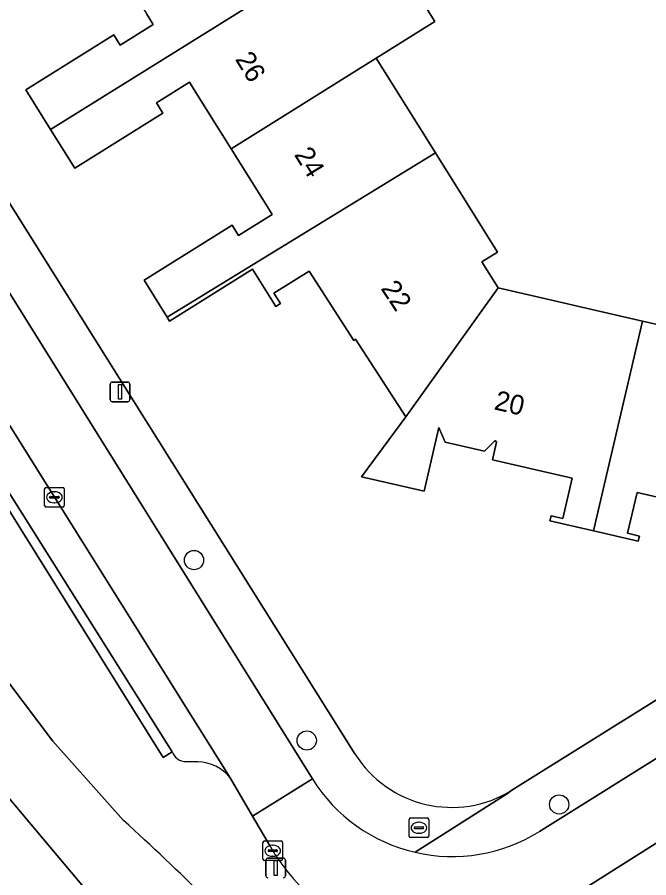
# Model space of a CAD drawing. Extents: x 157767 to 159172, y 387839 to 389425.
# Drawn here: x 158317.38 to 158349.51, y 388093.88 to 388137.67 of the extents above; entities that cross this region are included whole.
import ezdxf

# ---------------------------------------------------------------- set-up
doc = ezdxf.new("R2010")
doc.units = 0
for name, color, linetype in [('IMGEO_Boom', 7, 'Continuous'), ('IMGEO_Brandkraan', 7, 'Continuous'), ('IMGEO_Erf', 7, 'Continuous'), ('IMGEO_Groenvoorziening', 7, 'Continuous'), ('IMGEO_Kolk', 7, 'Continuous'), ('IMGEO_Lichtmast', 7, 'Continuous'), ('IMGEO_Pand', 7, 'Continuous'), ('IMGEO_Pand_nummerreeks', 7, 'Continuous'), ('IMGEO_Parkeervlak_open', 7, 'Continuous'), ('IMGEO_Rijbaan_lokaal_open', 7, 'Continuous'), ('IMGEO_Voetpad_open', 7, 'Continuous')]:
    doc.layers.add(name, color=color, linetype=linetype)

msp = doc.modelspace()

# ---------------------------------------------------------------- linework, layer by layer
at = {"layer": 'IMGEO_Boom'}
for centre in [(158326.373, 388110.048), (158332.109, 388100.868), (158344.951, 388097.614)]:
    msp.add_circle(centre, 0.489, dxfattribs=at)
at = {"layer": 'IMGEO_Brandkraan'}
for p, q in [((158337.314, 388095.998), (158337.314, 388096.85)), ((158337.389, 388096.924), (158338.241, 388096.924)), ((158338.315, 388096.85), (158338.315, 388095.998)), ((158337.573, 388096.418), (158337.573, 388096.43)), ((158337.616, 388096.467), (158338.014, 388096.467)), ((158337.802, 388096.704), (158337.827, 388096.704)), ((158338.057, 388096.43), (158338.057, 388096.418)), ((158338.011, 388096.381), (158337.613, 388096.381)), ((158337.825, 388096.144), (158337.8, 388096.144)), ((158338.241, 388095.924), (158337.389, 388095.924))]:
    msp.add_line(p, q, dxfattribs=at)
for points in [[(158337.314, 388095.998), (158337.314, 388096.85)], [(158337.389, 388096.924), (158338.241, 388096.924)], [(158338.315, 388096.85), (158338.315, 388095.998)], [(158338.241, 388095.924), (158337.389, 388095.924)]]:
    msp.add_lwpolyline(points, dxfattribs=at)
for centre, radius, start, end in [((158337.391, 388096.848), 0.0765, 91.552, 178.448), ((158337.391, 388096.848), 0.0765, 91.552, 178.448), ((158338.239, 388096.848), 0.0765, 1.552, 88.448), ((158338.239, 388096.848), 0.0765, 1.552, 88.448), ((158337.613, 388096.427), 0.0403, 85.8775, 175.7526), ((158337.61, 388096.417), 0.0366, 178.938, 274.7102), ((158338.014, 388096.424), 0.043, 264.8664, 352.4533), ((158338.018, 388096.429), 0.0386, 1.7309, 96.639), ((158337.391, 388096), 0.0765, 181.552, 268.448), ((158337.391, 388096), 0.0765, 181.552, 268.448), ((158338.239, 388096), 0.0765, 271.552, 358.448), ((158338.239, 388096), 0.0765, 271.552, 358.448)]:
    msp.add_arc(centre, radius, start, end, dxfattribs=at)
for centre, major_axis, ratio, start_param, end_param in [((158337.801, 388096.424), (-0.387, 0.002), 0.722429, 4.712389, 7.853982), ((158337.826, 388096.424), (-0.39, 0.002), 0.717154, 1.570796, 4.712389)]:
    msp.add_ellipse(centre, major_axis=major_axis, ratio=ratio, start_param=start_param, end_param=end_param, dxfattribs=at)
at = {"layer": 'IMGEO_Erf'}
for points in [[(158261.457, 388216.805), (158334.556, 388100.192)], [(158335.61, 388142.283), (158338.629, 388137.459), (158335.639, 388135.588), (158338.658, 388130.764), (158341.818, 388125.715), (158341.023, 388125.217), (158341.842, 388123.909), (158349.189, 388122.198), (158354.96, 388120.904), (158354.963, 388120.796), (158356.515, 388120.491), (158357.937, 388121.382), (158357.433, 388122.186), (158362.425, 388125.31), (158367.331, 388128.38), (158367.804, 388127.623), (158368.545, 388128.049), (158362.775, 388137.268), (158361.338, 388139.558)], [(158342.539, 388098.332), (158403.861, 388136.639), (158403.083, 388137.736), (158400.936, 388136.391), (158398.285, 388140.623)], [(158352.994, 388112.553), (158348.911, 388113.492), (158348.432, 388111.41), (158349.036, 388111.27), (158348.975, 388111.006), (158346.703, 388111.529), (158344.479, 388112.041), (158344.54, 388112.305), (158345.145, 388112.166), (158345.616, 388114.211), (158341.554, 388115.146), (158341.763, 388116.053), (158341.702, 388116.139), (158341.154, 388115.589), (158339.156, 388116.049), (158338.827, 388116.801), (158338.078, 388113.547), (158334.891, 388114.281), (158337.15, 388117.334), (158334.589, 388121.282), (158334.505, 388121.227), (158332.563, 388124.223), (158332.226, 388124.743), (158330.443, 388123.628), (158330.772, 388123.102), (158330.542, 388122.958), (158329.355, 388124.856), (158325.131, 388122.212), (158325.006, 388122.412), (158323.832, 388124.289), (158328.308, 388127.09), (158328.637, 388126.565), (158330.353, 388127.639), (158330.024, 388128.164), (158328.268, 388130.971), (158326.471, 388133.842), (158326.142, 388134.367), (158324.458, 388133.313), (158324.786, 388132.787), (158320.31, 388129.985), (158319.079, 388131.952), (158317.815, 388133.972), (158322.291, 388136.774), (158322.62, 388136.249), (158324.302, 388137.301), (158323.973, 388137.827)]]:
    msp.add_lwpolyline(points, dxfattribs=at)
msp.add_arc((158339.484, 388103.282), 5.817, 212.0875, 301.6812, dxfattribs=at)
at = {"layer": 'IMGEO_Groenvoorziening'}
for points in [[(158347.234, 388062.271), (158341.104, 388069.79), (158337.556, 388073.906), (158333.827, 388077.859), (158314.319, 388101.053), (158309.818, 388107.137), (158307.927, 388110.098), (158301.736, 388121.069), (158297.213, 388128.322), (158292.458, 388137.046), (158287.016, 388147.712)], [(158287.016, 388147.712), (158292.458, 388137.046), (158297.213, 388128.322), (158301.736, 388121.069), (158307.927, 388110.098), (158309.818, 388107.137), (158314.319, 388101.053), (158333.827, 388077.859), (158337.556, 388073.906), (158341.104, 388069.79), (158347.234, 388062.271)], [(158325.266, 388100.297), (158324.805, 388100.01), (158312.668, 388119.462), (158313.029, 388119.69), (158312.993, 388120.349), (158313.45, 388121.536), (158313.449, 388122.21), (158313.258, 388122.856), (158308.691, 388129.965), (158307.649, 388130.685), (158306.56, 388130.812), (158305.993, 388131.165), (158305.521, 388130.869), (158299.662, 388140.309), (158300.133, 388140.595)], [(158322.787, 388096.795), (158319.184, 388100.825), (158316.159, 388104.841), (158313.286, 388108.966), (158302.313, 388129.08)], [(158302.313, 388129.08), (158313.286, 388108.966), (158316.159, 388104.841), (158319.184, 388100.825), (158322.787, 388096.795)], [(158330.962, 388088.59), (158333.507, 388085.911), (158350.496, 388066.183), (158365.326, 388075.614), (158377.164, 388083.143), (158379.01, 388084.302), (158383.223, 388086.996), (158372.225, 388104.53), (158369.982, 388103.101), (158358.524, 388095.802), (158356.827, 388098.636), (158356.136, 388099.156), (158355.666, 388099.182), (158355.224, 388099.018), (158344.299, 388092.11)], [(158326.562, 388099.789), (158325.972, 388099.793)], [(158330.24, 388095.496), (158329.356, 388097.014), (158328.216, 388098.969)]]:
    msp.add_lwpolyline(points, dxfattribs=at)
for centre, radius, start, end in [((158325.965, 388100.53), 0.737, 198.402, 270.5534), ((158326.487, 388097.559), 2.231, 39.1897, 88.0688), ((158251.595, 388017.688), 106.425, 41.77571, 48.01442), ((158251.595, 388017.688), 106.425, 41.77571, 48.01442), ((158338.857, 388100.394), 9.912, 209.6162, 303.3011)]:
    msp.add_arc(centre, radius, start, end, dxfattribs=at)
at = {"layer": 'IMGEO_Kolk'}
for p, q in [((158318.771, 388112.818), (158318.771, 388113.67)), ((158318.846, 388113.744), (158319.698, 388113.744)), ((158319.259, 388113.524), (158319.284, 388113.524)), ((158319.772, 388113.67), (158319.772, 388112.818)), ((158319.03, 388113.238), (158319.03, 388113.25)), ((158319.468, 388113.201), (158319.07, 388113.201)), ((158319.073, 388113.287), (158319.471, 388113.287)), ((158319.514, 388113.25), (158319.514, 388113.238)), ((158319.698, 388112.744), (158318.846, 388112.744)), ((158319.282, 388112.964), (158319.257, 388112.964)), ((158329.879, 388094.828), (158329.879, 388095.68)), ((158329.954, 388095.754), (158330.806, 388095.754)), ((158330.367, 388095.534), (158330.392, 388095.534)), ((158330.88, 388095.68), (158330.88, 388094.828)), ((158330.138, 388095.248), (158330.138, 388095.26)), ((158330.576, 388095.211), (158330.178, 388095.211)), ((158330.181, 388095.297), (158330.579, 388095.297)), ((158330.622, 388095.26), (158330.622, 388095.248)), ((158330.806, 388094.754), (158329.954, 388094.754)), ((158330.39, 388094.974), (158330.365, 388094.974))]:
    msp.add_line(p, q, dxfattribs=at)
for points in [[(158318.771, 388112.818), (158318.771, 388113.67)], [(158318.846, 388113.744), (158319.698, 388113.744)], [(158319.772, 388113.67), (158319.772, 388112.818)], [(158319.698, 388112.744), (158318.846, 388112.744)], [(158329.879, 388094.828), (158329.879, 388095.68)], [(158329.954, 388095.754), (158330.806, 388095.754)], [(158330.88, 388095.68), (158330.88, 388094.828)], [(158330.806, 388094.754), (158329.954, 388094.754)]]:
    msp.add_lwpolyline(points, dxfattribs=at)
for centre, radius, start, end in [((158318.848, 388113.668), 0.0765, 91.552, 178.448), ((158318.848, 388113.668), 0.0765, 91.552, 178.448), ((158319.696, 388113.668), 0.0765, 1.552, 88.448), ((158319.696, 388113.668), 0.0765, 1.552, 88.448), ((158319.07, 388113.247), 0.0403, 85.8775, 175.7526), ((158319.067, 388113.237), 0.0366, 178.938, 274.7102), ((158319.471, 388113.244), 0.043, 264.8664, 352.4533), ((158319.475, 388113.249), 0.0386, 1.7309, 96.639), ((158318.848, 388112.82), 0.0765, 181.552, 268.448), ((158318.848, 388112.82), 0.0765, 181.552, 268.448), ((158319.696, 388112.82), 0.0765, 271.552, 358.448), ((158319.696, 388112.82), 0.0765, 271.552, 358.448), ((158329.956, 388095.678), 0.0765, 91.552, 178.448), ((158329.956, 388095.678), 0.0765, 91.552, 178.448), ((158330.804, 388095.678), 0.0765, 1.552, 88.448), ((158330.804, 388095.678), 0.0765, 1.552, 88.448), ((158330.178, 388095.257), 0.0403, 85.8775, 175.7526), ((158330.175, 388095.247), 0.0366, 178.938, 274.7102), ((158330.579, 388095.254), 0.043, 264.8664, 352.4533), ((158330.583, 388095.259), 0.0386, 1.7309, 96.639), ((158329.956, 388094.83), 0.0765, 181.552, 268.448), ((158329.956, 388094.83), 0.0765, 181.552, 268.448), ((158330.804, 388094.83), 0.0765, 271.552, 358.448), ((158330.804, 388094.83), 0.0765, 271.552, 358.448)]:
    msp.add_arc(centre, radius, start, end, dxfattribs=at)
for centre, major_axis, ratio, start_param, end_param in [((158319.258, 388113.244), (-0.387, 0.002), 0.722429, 4.712389, 7.853982), ((158319.283, 388113.244), (-0.39, 0.002), 0.717154, 1.570796, 4.712389), ((158330.366, 388095.254), (-0.387, 0.002), 0.722429, 4.712389, 7.853982), ((158330.391, 388095.254), (-0.39, 0.002), 0.717154, 1.570796, 4.712389)]:
    msp.add_ellipse(centre, major_axis=major_axis, ratio=ratio, start_param=start_param, end_param=end_param, dxfattribs=at)
at = {"layer": 'IMGEO_Lichtmast'}
for p, q in [((158322.114, 388118.207), (158322.114, 388119.007)), ((158322.114, 388119.007), (158322.114, 388118.207)), ((158322.214, 388119.107), (158323.004, 388119.107)), ((158323.004, 388119.107), (158322.214, 388119.107)), ((158323.104, 388119.007), (158323.104, 388118.207)), ((158323.104, 388118.207), (158323.104, 388119.007)), ((158323.004, 388118.107), (158322.214, 388118.107)), ((158322.214, 388118.107), (158323.004, 388118.107)), ((158330.035, 388093.981), (158330.035, 388094.781)), ((158330.035, 388094.781), (158330.035, 388093.981)), ((158330.135, 388094.881), (158330.925, 388094.881)), ((158330.925, 388094.881), (158330.135, 388094.881)), ((158331.025, 388094.781), (158331.025, 388093.981)), ((158331.025, 388093.981), (158331.025, 388094.781))]:
    msp.add_line(p, q, dxfattribs=at)
for points in [[(158322.534, 388118.982), (158322.684, 388118.982), (158322.684, 388118.232), (158322.534, 388118.232), (158322.534, 388118.982)], [(158330.455, 388094.756), (158330.605, 388094.756), (158330.605, 388094.006), (158330.455, 388094.006), (158330.455, 388094.756)]]:
    msp.add_lwpolyline(points, dxfattribs=at)
for centre, start, end in [((158322.214, 388119.007), 90, 180), ((158322.214, 388119.007), 90, 180), ((158323.004, 388119.007), 0, 90), ((158323.004, 388119.007), 360, 90), ((158322.214, 388118.207), 180, 270), ((158322.214, 388118.207), 180, 270), ((158323.004, 388118.207), 270, 0), ((158323.004, 388118.207), 270, 0), ((158330.135, 388094.781), 90, 180), ((158330.135, 388094.781), 90, 180), ((158330.925, 388094.781), 0, 90), ((158330.925, 388094.781), 360, 90), ((158330.135, 388093.981), 180, 270), ((158330.135, 388093.981), 180, 270), ((158330.925, 388093.981), 270, 0), ((158330.925, 388093.981), 270, 0)]:
    msp.add_arc(centre, 0.1, start, end, dxfattribs=at)
at = {"layer": 'IMGEO_Pand'}
for points in [[(158332.62, 388140.412), (158329.601, 388145.235), (158322.207, 388140.648), (158323.973, 388137.827), (158324.302, 388137.301), (158322.62, 388136.249), (158322.291, 388136.774), (158317.815, 388133.972), (158319.079, 388131.952)], [(158335.639, 388135.588), (158338.629, 388137.459), (158335.61, 388142.283), (158332.62, 388140.412), (158319.079, 388131.952), (158320.31, 388129.985), (158324.786, 388132.787), (158324.458, 388133.313), (158326.142, 388134.367), (158326.471, 388133.842), (158328.268, 388130.971)], [(158335.639, 388135.588), (158328.268, 388130.971), (158330.024, 388128.164), (158330.353, 388127.639), (158328.637, 388126.565), (158328.308, 388127.09), (158323.832, 388124.289), (158325.006, 388122.412), (158338.658, 388130.764)], [(158325.006, 388122.412), (158325.131, 388122.212), (158329.355, 388124.856), (158330.542, 388122.958), (158330.772, 388123.102), (158330.443, 388123.628), (158332.226, 388124.743), (158332.563, 388124.223), (158334.505, 388121.227), (158334.589, 388121.282), (158337.15, 388117.334), (158341.842, 388123.909), (158341.023, 388125.217), (158341.818, 388125.715), (158338.658, 388130.764)], [(158349.189, 388122.198), (158341.842, 388123.909), (158337.15, 388117.334), (158334.891, 388114.281), (158338.078, 388113.547), (158338.827, 388116.801), (158339.156, 388116.049), (158341.154, 388115.589), (158341.702, 388116.139), (158341.763, 388116.053), (158341.554, 388115.146), (158345.616, 388114.211), (158345.145, 388112.166), (158344.54, 388112.305), (158344.479, 388112.041), (158346.703, 388111.529)], [(158349.189, 388122.198), (158346.703, 388111.529), (158348.975, 388111.006), (158349.036, 388111.27), (158348.432, 388111.41), (158348.911, 388113.492), (158352.994, 388112.553), (158353.208, 388113.484), (158357.85, 388112.416), (158356.515, 388120.491), (158354.963, 388120.796), (158354.96, 388120.904)]]:
    msp.add_lwpolyline(points, close=True, dxfattribs=at)
at = {"layer": 'IMGEO_Parkeervlak_open'}
for points in [[(158328.216, 388098.969), (158313.258, 388122.856), (158313.449, 388122.21), (158313.45, 388121.536), (158312.993, 388120.349), (158313.029, 388119.69), (158325.266, 388100.297)], [(158325.972, 388099.793), (158326.562, 388099.789)]]:
    msp.add_lwpolyline(points, dxfattribs=at)
for centre, radius, start, end in [((158325.965, 388100.53), 0.737, 198.402, 270.5534), ((158326.487, 388097.559), 2.231, 39.1897, 88.0688)]:
    msp.add_arc(centre, radius, start, end, dxfattribs=at)
at = {"layer": 'IMGEO_Rijbaan_lokaal_open'}
msp.add_lwpolyline([(158302.626, 388146.635), (158287.94, 388170.047), (158284.907, 388168.143), (158285.832, 388166.68), (158291.392, 388157.785), (158300.132, 388143.843), (158308.691, 388129.965), (158313.258, 388122.856), (158328.216, 388098.969), (158329.356, 388097.014), (158332.4, 388098.911), (158317.762, 388122.399)], close=True, dxfattribs=at)
for points in [[(158367.903, 388106.515), (158372.589, 388109.446), (158370.468, 388112.838), (158358.56, 388105.375), (158343.953, 388096.239)], [(158344.299, 388092.11), (158355.224, 388099.018), (158355.666, 388099.182), (158356.136, 388099.156), (158367.903, 388106.515)], [(158332.4, 388098.911), (158329.356, 388097.014), (158330.24, 388095.496)]]:
    msp.add_lwpolyline(points, dxfattribs=at)
for centre, radius, start, end in [((158339.508, 388103.338), 8.374, 211.9134, 256.9822), ((158339.511, 388103.334), 8.371, 256.959, 302.0508), ((158338.857, 388100.394), 9.912, 209.6162, 303.3011)]:
    msp.add_arc(centre, radius, start, end, dxfattribs=at)
at = {"layer": 'IMGEO_Voetpad_open'}
for points in [[(158258.71, 388216.895), (158259.906, 388214.783), (158260.026, 388214.59), (158264.751, 388206.972), (158270.502, 388197.809), (158279.535, 388183.398), (158282.532, 388178.667), (158286.404, 388172.495), (158287.94, 388170.047), (158302.626, 388146.635), (158317.762, 388122.399), (158332.4, 388098.911)], [(158334.556, 388100.192), (158261.457, 388216.805)], [(158380.615, 388119.197), (158394.487, 388127.81), (158396.831, 388129.266), (158405.248, 388134.492), (158403.861, 388136.639), (158342.539, 388098.332), (158342.327, 388098.171), (158337.622, 388095.179)], [(158343.953, 388096.239), (158358.56, 388105.375), (158370.468, 388112.838), (158372.841, 388114.325), (158380.615, 388119.197)], [(158337.622, 388095.179), (158342.327, 388098.171), (158342.539, 388098.332)]]:
    msp.add_lwpolyline(points, dxfattribs=at)
msp.add_lwpolyline([(158313.029, 388119.69), (158312.668, 388119.462), (158324.805, 388100.01), (158325.266, 388100.297)], close=True, dxfattribs=at)
for centre, radius, start, end in [((158339.484, 388103.282), 5.817, 212.0875, 301.6812), ((158339.508, 388103.338), 8.374, 211.9134, 256.9822), ((158339.511, 388103.334), 8.371, 256.959, 302.0508)]:
    msp.add_arc(centre, radius, start, end, dxfattribs=at)

# ---------------------------------------------------------------- texts
at = {"layer": 'IMGEO_Pand_nummerreeks'}
for s, rotation, p in [('26', 301.7417, (158328.443, 388135.532)), ('24', 301.7436, (158331.445, 388130.68)), ('22', 303.4974, (158335.848, 388123.868)), ('20', 347.0373, (158341.598, 388117.722))]:
    msp.add_text(s, height=1, rotation=rotation, dxfattribs=at).set_placement(p)

doc.saveas('drawing.dxf')
